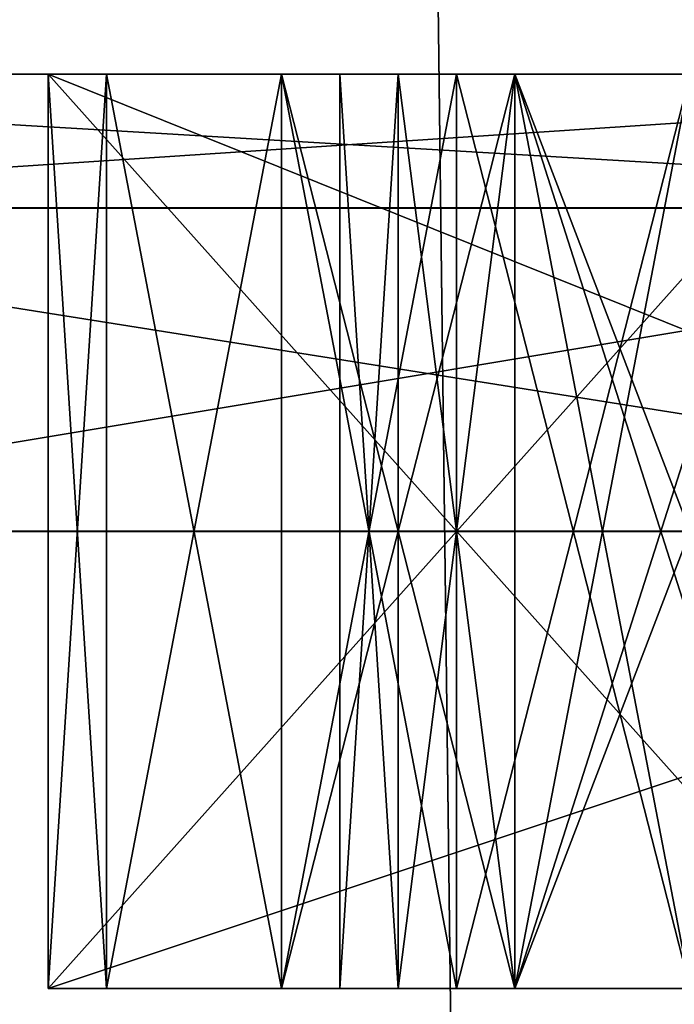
# Model space of a CAD drawing. Header units: millimetres. Extents: x -52 to 107, y -6 to 112.
# Tile 329 of 354: x 75.469 to 76.185, y 58.734 to 59.811. Entities that reach past the tile are written whole.
import ezdxf

# ---------------------------------------------------------------- set-up
doc = ezdxf.new("R2010")
doc.units = ezdxf.units.MM
doc.header["$LTSCALE"] = 65.185185
for name, color, linetype in [('1000', 7, 'CONTINUOUS'), ('1001', 7, 'CONTINUOUS'), ('1002', 7, 'CONTINUOUS'), ('1003', 7, 'CONTINUOUS'), ('1004', 7, 'CONTINUOUS'), ('1007', 7, 'CONTINUOUS'), ('1012', 7, 'CONTINUOUS'), ('1013', 7, 'CONTINUOUS'), ('1043', 7, 'CONTINUOUS'), ('1044', 7, 'CONTINUOUS'), ('1045', 7, 'CONTINUOUS'), ('1046', 7, 'CONTINUOUS'), ('1047', 7, 'CONTINUOUS'), ('1048', 7, 'CONTINUOUS'), ('1049', 7, 'CONTINUOUS'), ('1050', 7, 'CONTINUOUS'), ('1051', 7, 'CONTINUOUS'), ('1057', 7, 'CONTINUOUS'), ('1058', 7, 'CONTINUOUS'), ('1059', 7, 'CONTINUOUS'), ('1060', 7, 'CONTINUOUS'), ('1061', 7, 'CONTINUOUS'), ('1062', 7, 'CONTINUOUS'), ('1063', 7, 'CONTINUOUS'), ('1084', 7, 'CONTINUOUS'), ('1087', 7, 'CONTINUOUS'), ('1440', 7, 'CONTINUOUS'), ('1458', 7, 'CONTINUOUS'), ('1506', 7, 'CONTINUOUS'), ('1513', 7, 'CONTINUOUS'), ('3231', 7, 'CONTINUOUS'), ('3232', 7, 'CONTINUOUS'), ('3233', 7, 'CONTINUOUS'), ('3260', 7, 'CONTINUOUS'), ('3263', 7, 'CONTINUOUS'), ('3264', 7, 'CONTINUOUS'), ('448', 7, 'CONTINUOUS'), ('948', 7, 'CONTINUOUS'), ('952', 7, 'CONTINUOUS'), ('953', 7, 'CONTINUOUS'), ('954', 7, 'CONTINUOUS'), ('966', 7, 'CONTINUOUS'), ('967', 7, 'CONTINUOUS'), ('968', 7, 'CONTINUOUS'), ('969', 7, 'CONTINUOUS'), ('970', 7, 'CONTINUOUS'), ('971', 7, 'CONTINUOUS'), ('972', 7, 'CONTINUOUS'), ('973', 7, 'CONTINUOUS'), ('999', 7, 'CONTINUOUS')]:
    doc.layers.add(name, color=color, linetype=linetype)

msp = doc.modelspace()

# ---------------------------------------------------------------- linework, layer by layer
at = {"layer": '1000', "color": 7, "linetype": 'CONTINUOUS', "true_color": 0x141a1c}
for points in [[(76.0105, 58.7512, 0.0001), (76.0105, 59.7512, 0.0001), (75.8829, 58.7512, 0.1876), (76.0105, 58.7512, 0.0001)], [(75.8829, 58.7512, 0.1876), (76.0105, 59.7512, 0.0001), (75.8829, 59.7512, 0.1876), (75.8829, 58.7512, 0.1876)]]:
    msp.add_3dface(points, dxfattribs=at)
at = {"layer": '1001', "color": 7, "linetype": 'CONTINUOUS', "true_color": 0x141a1c}
for points in [[(75.8829, 58.7512, 0.1876), (75.8829, 59.7512, 0.1876), (75.819, 58.7512, 0.5001), (75.8829, 58.7512, 0.1876)], [(75.819, 58.7512, 0.5001), (75.8829, 59.7512, 0.1876), (75.819, 59.7512, 0.5001), (75.819, 58.7512, 0.5001)]]:
    msp.add_3dface(points, dxfattribs=at)
at = {"layer": '1002', "color": 7, "linetype": 'CONTINUOUS', "true_color": 0x141a1c}
for points in [[(75.819, 58.7512, 0.5001), (75.819, 59.7512, 0.5001), (75.8829, 58.7512, 0.8126), (75.819, 58.7512, 0.5001)], [(75.8829, 58.7512, 0.8126), (75.819, 59.7512, 0.5001), (75.8829, 59.7512, 0.8126), (75.8829, 58.7512, 0.8126)]]:
    msp.add_3dface(points, dxfattribs=at)
at = {"layer": '1003', "color": 7, "linetype": 'CONTINUOUS', "true_color": 0x141a1c}
for points in [[(75.8829, 58.7512, 0.8126), (75.8829, 59.7512, 0.8126), (76.0105, 58.7512, 1.0001), (75.8829, 58.7512, 0.8126)], [(76.0105, 58.7512, 1.0001), (75.8829, 59.7512, 0.8126), (76.0105, 59.7512, 1.0001), (76.0105, 58.7512, 1.0001)]]:
    msp.add_3dface(points, dxfattribs=at)
at = {"layer": '1004', "color": 7, "linetype": 'CONTINUOUS', "true_color": 0x141a1c}
for points in [[(76.0105, 58.7512, 1.0001), (76.0105, 59.7512, 1.0001), (76.3935, 58.7512, 1.2501), (76.0105, 58.7512, 1.0001)], [(76.3935, 58.7512, 1.2501), (76.0105, 59.7512, 1.0001), (76.3935, 59.7512, 1.2501), (76.3935, 58.7512, 1.2501)]]:
    msp.add_3dface(points, dxfattribs=at)
at = {"layer": '1007', "color": 7, "linetype": 'CONTINUOUS', "true_color": 0x141a1c}
for points in [[(75.4999, 58.7512, -1.8749), (75.4999, 59.7512, -1.8749), (78.4999, 59.7512, -1.8749), (75.4999, 58.7512, -1.8749)], [(78.4999, 58.7512, -1.8749), (75.4999, 58.7512, -1.8749), (78.4999, 59.7512, -1.8749), (78.4999, 58.7512, -1.8749)]]:
    msp.add_3dface(points, dxfattribs=at)
at = {"layer": '1012', "color": 7, "linetype": 'CONTINUOUS', "true_color": 0x141a1c}
for points in [[(77.9892, 58.7512, -1.4999), (77.9892, 59.7512, -1.4999), (75.4999, 59.7512, -1.4999), (77.9892, 58.7512, -1.4999)], [(75.4999, 58.7512, -1.4999), (77.9892, 58.7512, -1.4999), (75.4999, 59.7512, -1.4999), (75.4999, 58.7512, -1.4999)]]:
    msp.add_3dface(points, dxfattribs=at)
at = {"layer": '1013', "color": 7, "linetype": 'CONTINUOUS', "true_color": 0x141a1c}
for points in [[(75.4999, 59.7512, -1.8749), (75.4999, 58.7512, -1.8749), (75.4999, 59.7512, -1.4999), (75.4999, 59.7512, -1.8749)], [(75.4999, 58.7512, -1.8749), (75.4999, 58.7512, -1.4999), (75.4999, 59.7512, -1.4999), (75.4999, 58.7512, -1.8749)]]:
    msp.add_3dface(points, dxfattribs=at)
at = {"layer": '1043', "color": 7, "linetype": 'CONTINUOUS', "true_color": 0x141a1c}
for points in [[(76.3297, 58.7512, -2.4374), (76.3297, 59.7512, -2.4374), (76.0105, 58.7512, -2.5624), (76.3297, 58.7512, -2.4374)], [(76.0105, 58.7512, -2.5624), (76.3297, 59.7512, -2.4374), (76.0105, 59.7512, -2.5624), (76.0105, 58.7512, -2.5624)]]:
    msp.add_3dface(points, dxfattribs=at)
at = {"layer": '1044', "color": 7, "linetype": 'CONTINUOUS', "true_color": 0x141a1c}
for points in [[(76.0105, 58.7512, -2.5624), (76.0105, 59.7512, -2.5624), (75.7552, 58.7512, -2.7499), (76.0105, 58.7512, -2.5624)], [(75.7552, 58.7512, -2.7499), (76.0105, 59.7512, -2.5624), (75.7552, 59.7512, -2.7499), (75.7552, 58.7512, -2.7499)]]:
    msp.add_3dface(points, dxfattribs=at)
at = {"layer": '1045', "color": 7, "linetype": 'CONTINUOUS', "true_color": 0x141a1c}
for points in [[(75.7552, 58.7512, -2.7499), (75.7552, 59.7512, -2.7499), (75.5637, 58.7512, -3.0624), (75.7552, 58.7512, -2.7499)], [(75.5637, 58.7512, -3.0624), (75.7552, 59.7512, -2.7499), (75.5637, 59.7512, -3.0624), (75.5637, 58.7512, -3.0624)]]:
    msp.add_3dface(points, dxfattribs=at)
at = {"layer": '1046', "color": 7, "linetype": 'CONTINUOUS', "true_color": 0x141a1c}
for points in [[(75.5637, 58.7512, -3.0624), (75.5637, 59.7512, -3.0624), (75.4999, 58.7512, -3.3749), (75.5637, 58.7512, -3.0624)], [(75.4999, 58.7512, -3.3749), (75.5637, 59.7512, -3.0624), (75.4999, 59.7512, -3.3749), (75.4999, 58.7512, -3.3749)]]:
    msp.add_3dface(points, dxfattribs=at)
at = {"layer": '1047', "color": 7, "linetype": 'CONTINUOUS', "true_color": 0x141a1c}
for points in [[(75.4999, 58.7512, -3.3749), (75.4999, 59.7512, -3.3749), (75.4999, 58.7512, -3.6874), (75.4999, 58.7512, -3.3749)], [(75.4999, 58.7512, -3.6874), (75.4999, 59.7512, -3.3749), (75.4999, 59.7512, -3.6874), (75.4999, 58.7512, -3.6874)]]:
    msp.add_3dface(points, dxfattribs=at)
at = {"layer": '1048', "color": 7, "linetype": 'CONTINUOUS', "true_color": 0x141a1c}
for points in [[(75.4999, 58.7512, -3.6874), (75.4999, 59.7512, -3.6874), (75.5637, 58.7512, -3.9999), (75.4999, 58.7512, -3.6874)], [(75.5637, 58.7512, -3.9999), (75.4999, 59.7512, -3.6874), (75.5637, 59.7512, -3.9999), (75.5637, 58.7512, -3.9999)]]:
    msp.add_3dface(points, dxfattribs=at)
at = {"layer": '1049', "color": 7, "linetype": 'CONTINUOUS', "true_color": 0x141a1c}
for points in [[(75.5637, 58.7512, -3.9999), (75.5637, 59.7512, -3.9999), (75.7552, 58.7512, -4.3124), (75.5637, 58.7512, -3.9999)], [(75.7552, 58.7512, -4.3124), (75.5637, 59.7512, -3.9999), (75.7552, 59.7512, -4.3124), (75.7552, 58.7512, -4.3124)]]:
    msp.add_3dface(points, dxfattribs=at)
at = {"layer": '1050', "color": 7, "linetype": 'CONTINUOUS', "true_color": 0x141a1c}
for points in [[(75.7552, 58.7512, -4.3124), (75.7552, 59.7512, -4.3124), (76.0105, 58.7512, -4.4999), (75.7552, 58.7512, -4.3124)], [(76.0105, 58.7512, -4.4999), (75.7552, 59.7512, -4.3124), (76.0105, 59.7512, -4.4999), (76.0105, 58.7512, -4.4999)]]:
    msp.add_3dface(points, dxfattribs=at)
at = {"layer": '1051', "color": 7, "linetype": 'CONTINUOUS', "true_color": 0x141a1c}
for points in [[(76.0105, 58.7512, -4.4999), (76.0105, 59.7512, -4.4999), (76.3297, 58.7512, -4.6249), (76.0105, 58.7512, -4.4999)], [(76.3297, 58.7512, -4.6249), (76.0105, 59.7512, -4.4999), (76.3297, 59.7512, -4.6249), (76.3297, 58.7512, -4.6249)]]:
    msp.add_3dface(points, dxfattribs=at)
at = {"layer": '1057', "color": 7, "linetype": 'CONTINUOUS', "true_color": 0x141a1c}
for points in [[(76.202, 58.7512, -4.2499), (76.202, 59.7512, -4.2499), (76.0105, 58.7512, -4.1249), (76.202, 58.7512, -4.2499)], [(76.0105, 58.7512, -4.1249), (76.202, 59.7512, -4.2499), (76.0105, 59.7512, -4.1249), (76.0105, 58.7512, -4.1249)]]:
    msp.add_3dface(points, dxfattribs=at)
at = {"layer": '1058', "color": 7, "linetype": 'CONTINUOUS', "true_color": 0x141a1c}
for points in [[(76.0105, 58.7512, -4.1249), (76.0105, 59.7512, -4.1249), (75.8829, 58.7512, -3.9374), (76.0105, 58.7512, -4.1249)], [(75.8829, 58.7512, -3.9374), (76.0105, 59.7512, -4.1249), (75.8829, 59.7512, -3.9374), (75.8829, 58.7512, -3.9374)]]:
    msp.add_3dface(points, dxfattribs=at)
at = {"layer": '1059', "color": 7, "linetype": 'CONTINUOUS', "true_color": 0x141a1c}
for points in [[(75.8829, 58.7512, -3.9374), (75.8829, 59.7512, -3.9374), (75.819, 58.7512, -3.7499), (75.8829, 58.7512, -3.9374)], [(75.819, 58.7512, -3.7499), (75.8829, 59.7512, -3.9374), (75.819, 59.7512, -3.7499), (75.819, 58.7512, -3.7499)]]:
    msp.add_3dface(points, dxfattribs=at)
at = {"layer": '1060', "color": 7, "linetype": 'CONTINUOUS', "true_color": 0x141a1c}
for points in [[(75.819, 58.7512, -3.7499), (75.819, 59.7512, -3.7499), (75.819, 58.7512, -3.3124), (75.819, 58.7512, -3.7499)], [(75.819, 58.7512, -3.3124), (75.819, 59.7512, -3.7499), (75.819, 59.7512, -3.3124), (75.819, 58.7512, -3.3124)]]:
    msp.add_3dface(points, dxfattribs=at)
at = {"layer": '1061', "color": 7, "linetype": 'CONTINUOUS', "true_color": 0x141a1c}
for points in [[(75.819, 58.7512, -3.3124), (75.819, 59.7512, -3.3124), (75.8829, 58.7512, -3.1249), (75.819, 58.7512, -3.3124)], [(75.8829, 58.7512, -3.1249), (75.819, 59.7512, -3.3124), (75.8829, 59.7512, -3.1249), (75.8829, 58.7512, -3.1249)]]:
    msp.add_3dface(points, dxfattribs=at)
at = {"layer": '1062', "color": 7, "linetype": 'CONTINUOUS', "true_color": 0x141a1c}
for points in [[(75.8829, 58.7512, -3.1249), (75.8829, 59.7512, -3.1249), (76.0105, 58.7512, -2.9374), (75.8829, 58.7512, -3.1249)], [(76.0105, 58.7512, -2.9374), (75.8829, 59.7512, -3.1249), (76.0105, 59.7512, -2.9374), (76.0105, 58.7512, -2.9374)]]:
    msp.add_3dface(points, dxfattribs=at)
at = {"layer": '1063', "color": 7, "linetype": 'CONTINUOUS', "true_color": 0x141a1c}
for points in [[(76.0105, 58.7512, -2.9374), (76.0105, 59.7512, -2.9374), (76.202, 58.7512, -2.8124), (76.0105, 58.7512, -2.9374)], [(76.202, 58.7512, -2.8124), (76.0105, 59.7512, -2.9374), (76.202, 59.7512, -2.8124), (76.202, 58.7512, -2.8124)]]:
    msp.add_3dface(points, dxfattribs=at)
at = {"layer": '1084', "color": 7, "linetype": 'CONTINUOUS', "true_color": 0xe0f2ff}
for points in [[(76.9999, 59.2512, 39.0001), (74.8787, 21.7511, 39.8787), (74.8786, 59.2511, 39.8788), (76.9999, 59.2512, 39.0001)], [(77, 21.7512, 39), (74.8787, 21.7511, 39.8787), (76.9999, 59.2512, 39.0001), (77, 21.7512, 39)]]:
    msp.add_3dface(points, dxfattribs=at)
at = {"layer": '1087', "color": 7, "linetype": 'CONTINUOUS', "true_color": 0xe0f2ff}
for points in [[(77, 21.7513, -39), (76.9999, 59.2513, -38.9999), (74.8786, 59.2513, -39.8786), (77, 21.7513, -39)], [(74.8787, 21.7513, -39.8787), (77, 21.7513, -39), (74.8786, 59.2513, -39.8786), (74.8787, 21.7513, -39.8787)]]:
    msp.add_3dface(points, dxfattribs=at)
at = {"layer": '1440', "color": 7, "linetype": 'CONTINUOUS', "true_color": 0xe0f2ff}
for points in [[(74.293, 56.7513, -58.9999), (74.1711, 63.7339, -58.9999), (75.8783, 63.7339, -63.1215), (74.293, 56.7513, -58.9999)], [(75.9643, 56.7514, -63.0351), (74.293, 56.7513, -58.9999), (75.8783, 63.7339, -63.1215), (75.9643, 56.7514, -63.0351)], [(79.9999, 63.7339, -64.8287), (75.9643, 56.7514, -63.0351), (75.8783, 63.7339, -63.1215), (79.9999, 63.7339, -64.8287)], [(79.9999, 56.7514, -64.7068), (75.9643, 56.7514, -63.0351), (79.9999, 63.7339, -64.8287), (79.9999, 56.7514, -64.7068)]]:
    msp.add_3dface(points, dxfattribs=at)
at = {"layer": '1458', "color": 7, "linetype": 'CONTINUOUS', "true_color": 0xe0f2ff}
for points in [[(74.293, 56.7511, 59.0001), (75.9643, 56.7511, 63.0353), (74.1711, 63.7337, 59.0001), (74.293, 56.7511, 59.0001)], [(74.1711, 63.7337, 59.0001), (75.9643, 56.7511, 63.0353), (75.8783, 63.7336, 63.1217), (74.1711, 63.7337, 59.0001)], [(75.8783, 63.7336, 63.1217), (79.9999, 56.7511, 64.707), (79.9999, 63.7337, 64.8289), (75.8783, 63.7336, 63.1217)], [(75.9643, 56.7511, 63.0353), (79.9999, 56.7511, 64.707), (75.8783, 63.7336, 63.1217), (75.9643, 56.7511, 63.0353)]]:
    msp.add_3dface(points, dxfattribs=at)
at = {"layer": '1506', "color": 7, "linetype": 'CONTINUOUS', "true_color": 0xe0f2ff}
for points in [[(76.9999, 59.6049, -38.8535), (76.9999, 59.7513, -38.4999), (74.525, 59.7513, -39.525), (76.9999, 59.6049, -38.8535)], [(74.775, 59.6049, -39.775), (76.9999, 59.6049, -38.8535), (74.525, 59.7513, -39.525), (74.775, 59.6049, -39.775)], [(74.8786, 59.2513, -39.8786), (76.9999, 59.2513, -38.9999), (74.775, 59.6049, -39.775), (74.8786, 59.2513, -39.8786)], [(76.9999, 59.2513, -38.9999), (76.9999, 59.6049, -38.8535), (74.775, 59.6049, -39.775), (76.9999, 59.2513, -38.9999)]]:
    msp.add_3dface(points, dxfattribs=at)
at = {"layer": '1513', "color": 7, "linetype": 'CONTINUOUS', "true_color": 0xe0f2ff}
for points in [[(76.9999, 59.7512, 38.5001), (74.775, 59.6047, 39.7752), (74.525, 59.7511, 39.5252), (76.9999, 59.7512, 38.5001)], [(76.9999, 59.6047, 38.8536), (74.775, 59.6047, 39.7752), (76.9999, 59.7512, 38.5001), (76.9999, 59.6047, 38.8536)], [(74.8786, 59.2511, 39.8788), (74.775, 59.6047, 39.7752), (76.9999, 59.6047, 38.8536), (74.8786, 59.2511, 39.8788)], [(76.9999, 59.2512, 39.0001), (74.8786, 59.2511, 39.8788), (76.9999, 59.6047, 38.8536), (76.9999, 59.2512, 39.0001)]]:
    msp.add_3dface(points, dxfattribs=at)
at = {"layer": '3231', "color": 7, "linetype": 'CONTINUOUS', "true_color": 0xe0f2ff}
for points in [[(75.5637, 58.7512, 0.8751), (75.4999, 58.7512, 0.5001), (75.5637, 58.7512, 0.1251), (75.5637, 58.7512, 0.8751)], [(75.7552, 58.7512, 1.1876), (75.5637, 58.7512, 0.8751), (75.7552, 58.7512, -0.1874), (75.7552, 58.7512, 1.1876)], [(75.5637, 58.7512, 0.8751), (75.5637, 58.7512, 0.1251), (75.7552, 58.7512, -0.1874), (75.5637, 58.7512, 0.8751)], [(75.9467, 58.7512, 1.3751), (75.7552, 58.7512, 1.1876), (75.8829, 58.7512, 0.8126), (75.9467, 58.7512, 1.3751)], [(75.7552, 58.7512, 1.1876), (75.7552, 58.7512, -0.1874), (75.819, 58.7512, 0.5001), (75.7552, 58.7512, 1.1876)], [(75.7552, 58.7512, 1.1876), (75.819, 58.7512, 0.5001), (75.8829, 58.7512, 0.8126), (75.7552, 58.7512, 1.1876)], [(75.7552, 58.7512, -0.1874), (75.9467, 58.7512, -0.3749), (75.819, 58.7512, 0.5001), (75.7552, 58.7512, -0.1874)], [(75.9467, 58.7512, -0.3749), (75.8829, 58.7512, 0.1876), (75.819, 58.7512, 0.5001), (75.9467, 58.7512, -0.3749)], [(75.9467, 58.7512, 1.3751), (75.8829, 58.7512, 0.8126), (76.0105, 58.7512, 1.0001), (75.9467, 58.7512, 1.3751)], [(75.9467, 58.7512, -0.3749), (76.0105, 58.7512, 0.0001), (75.8829, 58.7512, 0.1876), (75.9467, 58.7512, -0.3749)], [(76.202, 58.7512, 1.5001), (75.9467, 58.7512, 1.3751), (76.0105, 58.7512, 1.0001), (76.202, 58.7512, 1.5001)], [(75.9467, 58.7512, -0.3749), (76.202, 58.7512, -0.4999), (76.0105, 58.7512, 0.0001), (75.9467, 58.7512, -0.3749)], [(76.202, 58.7512, 1.5001), (76.0105, 58.7512, 1.0001), (76.3935, 58.7512, 1.2501), (76.202, 58.7512, 1.5001)], [(76.202, 58.7512, -0.4999), (76.3935, 58.7512, -0.5624), (76.0105, 58.7512, 0.0001), (76.202, 58.7512, -0.4999)], [(76.3935, 58.7512, -0.5624), (76.3935, 58.7512, -0.2499), (76.0105, 58.7512, 0.0001), (76.3935, 58.7512, -0.5624)]]:
    msp.add_3dface(points, dxfattribs=at)
at = {"layer": '3232', "color": 7, "linetype": 'CONTINUOUS', "true_color": 0xe0f2ff}
for points in [[(75.4999, 58.7512, -1.8749), (78.4999, 58.7512, -1.8749), (75.4999, 58.7512, -1.4999), (75.4999, 58.7512, -1.8749)], [(78.4999, 58.7512, -1.8749), (77.9892, 58.7512, -1.4999), (75.4999, 58.7512, -1.4999), (78.4999, 58.7512, -1.8749)]]:
    msp.add_3dface(points, dxfattribs=at)
at = {"layer": '3233', "color": 7, "linetype": 'CONTINUOUS', "true_color": 0xe0f2ff}
for points in [[(75.5637, 58.7512, -3.0624), (75.4999, 58.7512, -3.3749), (75.5637, 58.7512, -3.9999), (75.5637, 58.7512, -3.0624)], [(75.4999, 58.7512, -3.3749), (75.4999, 58.7512, -3.6874), (75.5637, 58.7512, -3.9999), (75.4999, 58.7512, -3.3749)], [(75.7552, 58.7512, -2.7499), (75.5637, 58.7512, -3.0624), (75.7552, 58.7512, -4.3124), (75.7552, 58.7512, -2.7499)], [(75.5637, 58.7512, -3.0624), (75.5637, 58.7512, -3.9999), (75.7552, 58.7512, -4.3124), (75.5637, 58.7512, -3.0624)], [(76.0105, 58.7512, -2.5624), (75.7552, 58.7512, -2.7499), (76.0105, 58.7512, -2.9374), (76.0105, 58.7512, -2.5624)], [(75.7552, 58.7512, -2.7499), (75.7552, 58.7512, -4.3124), (75.819, 58.7512, -3.7499), (75.7552, 58.7512, -2.7499)], [(75.7552, 58.7512, -2.7499), (75.819, 58.7512, -3.7499), (75.819, 58.7512, -3.3124), (75.7552, 58.7512, -2.7499)], [(75.7552, 58.7512, -2.7499), (75.819, 58.7512, -3.3124), (75.8829, 58.7512, -3.1249), (75.7552, 58.7512, -2.7499)], [(75.7552, 58.7512, -2.7499), (75.8829, 58.7512, -3.1249), (76.0105, 58.7512, -2.9374), (75.7552, 58.7512, -2.7499)], [(75.7552, 58.7512, -4.3124), (76.0105, 58.7512, -4.4999), (75.819, 58.7512, -3.7499), (75.7552, 58.7512, -4.3124)], [(76.0105, 58.7512, -4.4999), (75.8829, 58.7512, -3.9374), (75.819, 58.7512, -3.7499), (76.0105, 58.7512, -4.4999)], [(76.0105, 58.7512, -4.4999), (76.0105, 58.7512, -4.1249), (75.8829, 58.7512, -3.9374), (76.0105, 58.7512, -4.4999)], [(76.3297, 58.7512, -2.4374), (76.0105, 58.7512, -2.5624), (76.202, 58.7512, -2.8124), (76.3297, 58.7512, -2.4374)], [(76.0105, 58.7512, -2.5624), (76.0105, 58.7512, -2.9374), (76.202, 58.7512, -2.8124), (76.0105, 58.7512, -2.5624)], [(76.0105, 58.7512, -4.4999), (76.3297, 58.7512, -4.6249), (76.0105, 58.7512, -4.1249), (76.0105, 58.7512, -4.4999)], [(76.3297, 58.7512, -4.6249), (76.202, 58.7512, -4.2499), (76.0105, 58.7512, -4.1249), (76.3297, 58.7512, -4.6249)]]:
    msp.add_3dface(points, dxfattribs=at)
at = {"layer": '3260', "color": 7, "linetype": 'CONTINUOUS', "true_color": 0xe0f2ff}
for points in [[(72.2264, 59.7513, -34.9492), (64.5748, 59.7513, -43.2579), (76.9999, 59.7513, -38.4999), (72.2264, 59.7513, -34.9492)], [(76.9999, 59.7513, -38.4999), (64.5748, 59.7513, -43.2579), (74.525, 59.7513, -39.525), (76.9999, 59.7513, -38.4999)], [(74.9999, 59.7513, -23.9999), (72.2264, 59.7513, -34.9492), (76.9999, 59.7513, -38.4999), (74.9999, 59.7513, -23.9999)], [(72.2264, 59.7512, 34.9494), (74.9999, 59.7512, 24.0001), (78.2579, 59.7512, 38.5001), (72.2264, 59.7512, 34.9494)], [(72.2264, 59.7512, 34.9494), (76.9999, 59.7512, 38.5001), (74.525, 59.7511, 39.5252), (72.2264, 59.7512, 34.9494)], [(76.9999, 59.7512, 38.5001), (72.2264, 59.7512, 34.9494), (78.2579, 59.7512, 38.5001), (76.9999, 59.7512, 38.5001)], [(75.4999, 59.7512, 2.7501), (75.4999, 59.7512, 3.1251), (74.9999, 59.7513, -23.9999), (75.4999, 59.7512, 2.7501)], [(75.4999, 59.7512, 3.1251), (74.9999, 59.7512, 24.0001), (74.9999, 59.7513, -23.9999), (75.4999, 59.7512, 3.1251)], [(75.4999, 59.7512, 0.5001), (75.4999, 59.7512, 2.7501), (74.9999, 59.7513, -23.9999), (75.4999, 59.7512, 0.5001)], [(75.4999, 59.7512, -1.4999), (75.4999, 59.7512, 0.5001), (74.9999, 59.7513, -23.9999), (75.4999, 59.7512, -1.4999)], [(75.4999, 59.7512, -1.8749), (75.4999, 59.7512, -1.4999), (74.9999, 59.7513, -23.9999), (75.4999, 59.7512, -1.8749)], [(75.4999, 59.7512, -3.3749), (75.4999, 59.7512, -1.8749), (74.9999, 59.7513, -23.9999), (75.4999, 59.7512, -3.3749)], [(75.4999, 59.7512, -3.6874), (75.4999, 59.7512, -3.3749), (74.9999, 59.7513, -23.9999), (75.4999, 59.7512, -3.6874)], [(75.5637, 59.7512, -3.9999), (75.4999, 59.7512, -3.6874), (74.9999, 59.7513, -23.9999), (75.5637, 59.7512, -3.9999)], [(75.7552, 59.7512, -4.3124), (75.5637, 59.7512, -3.9999), (74.9999, 59.7513, -23.9999), (75.7552, 59.7512, -4.3124)], [(76.0105, 59.7512, -4.4999), (75.7552, 59.7512, -4.3124), (74.9999, 59.7513, -23.9999), (76.0105, 59.7512, -4.4999)], [(76.3297, 59.7512, -4.6249), (76.0105, 59.7512, -4.4999), (74.9999, 59.7513, -23.9999), (76.3297, 59.7512, -4.6249)], [(76.6488, 59.7512, -4.6249), (76.3297, 59.7512, -4.6249), (74.9999, 59.7513, -23.9999), (76.6488, 59.7512, -4.6249)], [(78.2579, 59.7513, -6.4147), (76.6488, 59.7512, -4.6249), (74.9999, 59.7513, -23.9999), (78.2579, 59.7513, -6.4147)], [(78.2579, 59.7513, -6.4147), (74.9999, 59.7513, -23.9999), (76.9999, 59.7513, -38.4999), (78.2579, 59.7513, -6.4147)], [(75.4999, 59.7512, 3.1251), (76.3935, 59.7512, 4.6251), (74.9999, 59.7512, 24.0001), (75.4999, 59.7512, 3.1251)], [(74.9999, 59.7512, 24.0001), (76.3935, 59.7512, 4.6251), (78.2579, 59.7512, 6.4149), (74.9999, 59.7512, 24.0001)], [(78.2579, 59.7512, 38.5001), (74.9999, 59.7512, 24.0001), (78.2579, 59.7512, 6.4149), (78.2579, 59.7512, 38.5001)], [(76.3935, 59.7512, 3.1251), (76.3935, 59.7512, 4.6251), (75.4999, 59.7512, 3.1251), (76.3935, 59.7512, 3.1251)], [(76.3935, 59.7512, 2.7501), (75.4999, 59.7512, 2.7501), (75.5637, 59.7512, 0.8751), (76.3935, 59.7512, 2.7501)], [(75.5637, 59.7512, 0.8751), (75.4999, 59.7512, 2.7501), (75.4999, 59.7512, 0.5001), (75.5637, 59.7512, 0.8751)], [(75.5637, 59.7512, 0.1251), (75.4999, 59.7512, 0.5001), (75.4999, 59.7512, -1.4999), (75.5637, 59.7512, 0.1251)], [(75.7552, 59.7512, -0.1874), (75.5637, 59.7512, 0.1251), (75.4999, 59.7512, -1.4999), (75.7552, 59.7512, -0.1874)], [(75.9467, 59.7512, -0.3749), (75.7552, 59.7512, -0.1874), (75.4999, 59.7512, -1.4999), (75.9467, 59.7512, -0.3749)], [(76.202, 59.7512, -0.4999), (75.9467, 59.7512, -0.3749), (75.4999, 59.7512, -1.4999), (76.202, 59.7512, -0.4999)], [(76.3935, 59.7512, -0.5624), (76.202, 59.7512, -0.4999), (75.4999, 59.7512, -1.4999), (76.3935, 59.7512, -0.5624)], [(76.7126, 59.7512, -0.6249), (76.3935, 59.7512, -0.5624), (75.4999, 59.7512, -1.4999), (76.7126, 59.7512, -0.6249)], [(77.2871, 59.7512, -0.6249), (76.7126, 59.7512, -0.6249), (75.4999, 59.7512, -1.4999), (77.2871, 59.7512, -0.6249)], [(77.5424, 59.7512, -1.1249), (77.2871, 59.7512, -0.6249), (75.4999, 59.7512, -1.4999), (77.5424, 59.7512, -1.1249)], [(78.4999, 59.7512, -1.8749), (75.4999, 59.7512, -1.8749), (76.3297, 59.7512, -2.4374), (78.4999, 59.7512, -1.8749)], [(76.3297, 59.7512, -2.4374), (75.4999, 59.7512, -1.8749), (76.0105, 59.7512, -2.5624), (76.3297, 59.7512, -2.4374)], [(76.0105, 59.7512, -2.5624), (75.4999, 59.7512, -1.8749), (75.7552, 59.7512, -2.7499), (76.0105, 59.7512, -2.5624)], [(75.7552, 59.7512, -2.7499), (75.4999, 59.7512, -1.8749), (75.5637, 59.7512, -3.0624), (75.7552, 59.7512, -2.7499)], [(75.5637, 59.7512, -3.0624), (75.4999, 59.7512, -1.8749), (75.4999, 59.7512, -3.3749), (75.5637, 59.7512, -3.0624)], [(77.9892, 59.7512, -1.4999), (77.5424, 59.7512, -1.1249), (75.4999, 59.7512, -1.4999), (77.9892, 59.7512, -1.4999)], [(75.7552, 59.7512, 1.1876), (76.3935, 59.7512, 2.7501), (75.5637, 59.7512, 0.8751), (75.7552, 59.7512, 1.1876)], [(76.3935, 59.7512, 2.1251), (76.3935, 59.7512, 2.7501), (75.7552, 59.7512, 1.1876), (76.3935, 59.7512, 2.1251)], [(75.9467, 59.7512, 1.3751), (76.3935, 59.7512, 2.1251), (75.7552, 59.7512, 1.1876), (75.9467, 59.7512, 1.3751)], [(76.7765, 59.7512, 2.1251), (76.3935, 59.7512, 2.1251), (75.9467, 59.7512, 1.3751), (76.7765, 59.7512, 2.1251)], [(76.202, 59.7512, 1.5001), (76.7765, 59.7512, 2.1251), (75.9467, 59.7512, 1.3751), (76.202, 59.7512, 1.5001)]]:
    msp.add_3dface(points, dxfattribs=at)
at = {"layer": '3263', "color": 7, "linetype": 'CONTINUOUS', "true_color": 0xe0f2ff}
for points in [[(75.819, 59.7512, -3.7499), (75.8829, 59.7512, -3.9374), (77.0956, 59.7512, -3.7499), (75.819, 59.7512, -3.7499)], [(75.819, 59.7512, -3.3124), (75.819, 59.7512, -3.7499), (77.0956, 59.7512, -3.3124), (75.819, 59.7512, -3.3124)], [(77.0956, 59.7512, -3.3124), (75.819, 59.7512, -3.7499), (77.0956, 59.7512, -3.7499), (77.0956, 59.7512, -3.3124)], [(75.8829, 59.7512, -3.1249), (75.819, 59.7512, -3.3124), (77.0318, 59.7512, -3.1249), (75.8829, 59.7512, -3.1249)], [(77.0318, 59.7512, -3.1249), (75.819, 59.7512, -3.3124), (77.0956, 59.7512, -3.3124), (77.0318, 59.7512, -3.1249)], [(75.8829, 59.7512, -3.9374), (76.0105, 59.7512, -4.1249), (77.0318, 59.7512, -3.9374), (75.8829, 59.7512, -3.9374)], [(77.0956, 59.7512, -3.7499), (75.8829, 59.7512, -3.9374), (77.0318, 59.7512, -3.9374), (77.0956, 59.7512, -3.7499)], [(76.0105, 59.7512, -2.9374), (75.8829, 59.7512, -3.1249), (76.9041, 59.7512, -2.9374), (76.0105, 59.7512, -2.9374)], [(76.9041, 59.7512, -2.9374), (75.8829, 59.7512, -3.1249), (77.0318, 59.7512, -3.1249), (76.9041, 59.7512, -2.9374)], [(76.0105, 59.7512, -4.1249), (76.202, 59.7512, -4.2499), (76.9041, 59.7512, -4.1249), (76.0105, 59.7512, -4.1249)], [(77.0318, 59.7512, -3.9374), (76.0105, 59.7512, -4.1249), (76.9041, 59.7512, -4.1249), (77.0318, 59.7512, -3.9374)], [(76.202, 59.7512, -2.8124), (76.0105, 59.7512, -2.9374), (76.7765, 59.7512, -2.8124), (76.202, 59.7512, -2.8124)], [(76.7765, 59.7512, -2.8124), (76.0105, 59.7512, -2.9374), (76.9041, 59.7512, -2.9374), (76.7765, 59.7512, -2.8124)]]:
    msp.add_3dface(points, dxfattribs=at)
at = {"layer": '3264', "color": 7, "linetype": 'CONTINUOUS', "true_color": 0xe0f2ff}
for points in [[(75.819, 59.7512, 0.5001), (75.8829, 59.7512, 0.1876), (75.8829, 59.7512, 0.8126), (75.819, 59.7512, 0.5001)], [(75.8829, 59.7512, 0.1876), (76.0105, 59.7512, 0.0001), (75.8829, 59.7512, 0.8126), (75.8829, 59.7512, 0.1876)], [(75.8829, 59.7512, 0.8126), (76.0105, 59.7512, 0.0001), (76.0105, 59.7512, 1.0001), (75.8829, 59.7512, 0.8126)], [(76.0105, 59.7512, 0.0001), (76.3935, 59.7512, -0.2499), (76.0105, 59.7512, 1.0001), (76.0105, 59.7512, 0.0001)], [(76.0105, 59.7512, 1.0001), (76.3935, 59.7512, -0.2499), (76.3935, 59.7512, 1.2501), (76.0105, 59.7512, 1.0001)]]:
    msp.add_3dface(points, dxfattribs=at)
at = {"layer": '448', "color": 7, "linetype": 'CONTINUOUS', "true_color": 0xe0f2ff}
for points in [[(47.4999, 53.5685, 50.6515), (79, 16.2509, 50), (47.4999, 63.7336, 50.8289), (47.4999, 53.5685, 50.6515)], [(47.4999, 63.7336, 50.8289), (79, 16.2509, 50), (72.2933, 56.7511, 50.707), (47.4999, 63.7336, 50.8289)]]:
    msp.add_3dface(points, dxfattribs=at)
at = {"layer": '948', "color": 7, "linetype": 'CONTINUOUS', "true_color": 0x141a1c}
for points in [[(75.4999, 58.7512, 2.7501), (76.3935, 58.7512, 2.7501), (75.4999, 58.7512, 3.1251), (75.4999, 58.7512, 2.7501)], [(75.4999, 58.7512, 3.1251), (76.3935, 58.7512, 2.7501), (76.3935, 58.7512, 3.1251), (75.4999, 58.7512, 3.1251)]]:
    msp.add_3dface(points, dxfattribs=at)
at = {"layer": '952', "color": 7, "linetype": 'CONTINUOUS', "true_color": 0x141a1c}
for points in [[(75.4999, 58.7512, 3.1251), (76.3935, 58.7512, 3.1251), (76.3935, 59.7512, 3.1251), (75.4999, 58.7512, 3.1251)], [(75.4999, 58.7512, 3.1251), (76.3935, 59.7512, 3.1251), (75.4999, 59.7512, 3.1251), (75.4999, 58.7512, 3.1251)]]:
    msp.add_3dface(points, dxfattribs=at)
at = {"layer": '953', "color": 7, "linetype": 'CONTINUOUS', "true_color": 0x141a1c}
for points in [[(75.4999, 58.7512, 2.7501), (75.4999, 58.7512, 3.1251), (75.4999, 59.7512, 3.1251), (75.4999, 58.7512, 2.7501)], [(75.4999, 58.7512, 2.7501), (75.4999, 59.7512, 3.1251), (75.4999, 59.7512, 2.7501), (75.4999, 58.7512, 2.7501)]]:
    msp.add_3dface(points, dxfattribs=at)
at = {"layer": '954', "color": 7, "linetype": 'CONTINUOUS', "true_color": 0x141a1c}
for points in [[(76.3935, 58.7512, 2.7501), (75.4999, 58.7512, 2.7501), (75.4999, 59.7512, 2.7501), (76.3935, 58.7512, 2.7501)], [(76.3935, 58.7512, 2.7501), (75.4999, 59.7512, 2.7501), (76.3935, 59.7512, 2.7501), (76.3935, 58.7512, 2.7501)]]:
    msp.add_3dface(points, dxfattribs=at)
at = {"layer": '966', "color": 7, "linetype": 'CONTINUOUS', "true_color": 0x141a1c}
for points in [[(76.202, 58.7512, 1.5001), (76.202, 59.7512, 1.5001), (75.9467, 58.7512, 1.3751), (76.202, 58.7512, 1.5001)], [(75.9467, 58.7512, 1.3751), (76.202, 59.7512, 1.5001), (75.9467, 59.7512, 1.3751), (75.9467, 58.7512, 1.3751)]]:
    msp.add_3dface(points, dxfattribs=at)
at = {"layer": '967', "color": 7, "linetype": 'CONTINUOUS', "true_color": 0x141a1c}
for points in [[(75.9467, 58.7512, 1.3751), (75.9467, 59.7512, 1.3751), (75.7552, 58.7512, 1.1876), (75.9467, 58.7512, 1.3751)], [(75.7552, 58.7512, 1.1876), (75.9467, 59.7512, 1.3751), (75.7552, 59.7512, 1.1876), (75.7552, 58.7512, 1.1876)]]:
    msp.add_3dface(points, dxfattribs=at)
at = {"layer": '968', "color": 7, "linetype": 'CONTINUOUS', "true_color": 0x141a1c}
for points in [[(75.7552, 58.7512, 1.1876), (75.7552, 59.7512, 1.1876), (75.5637, 58.7512, 0.8751), (75.7552, 58.7512, 1.1876)], [(75.5637, 58.7512, 0.8751), (75.7552, 59.7512, 1.1876), (75.5637, 59.7512, 0.8751), (75.5637, 58.7512, 0.8751)]]:
    msp.add_3dface(points, dxfattribs=at)
at = {"layer": '969', "color": 7, "linetype": 'CONTINUOUS', "true_color": 0x141a1c}
for points in [[(75.5637, 58.7512, 0.8751), (75.5637, 59.7512, 0.8751), (75.4999, 58.7512, 0.5001), (75.5637, 58.7512, 0.8751)], [(75.4999, 58.7512, 0.5001), (75.5637, 59.7512, 0.8751), (75.4999, 59.7512, 0.5001), (75.4999, 58.7512, 0.5001)]]:
    msp.add_3dface(points, dxfattribs=at)
at = {"layer": '970', "color": 7, "linetype": 'CONTINUOUS', "true_color": 0x141a1c}
for points in [[(75.4999, 58.7512, 0.5001), (75.4999, 59.7512, 0.5001), (75.5637, 58.7512, 0.1251), (75.4999, 58.7512, 0.5001)], [(75.5637, 58.7512, 0.1251), (75.4999, 59.7512, 0.5001), (75.5637, 59.7512, 0.1251), (75.5637, 58.7512, 0.1251)]]:
    msp.add_3dface(points, dxfattribs=at)
at = {"layer": '971', "color": 7, "linetype": 'CONTINUOUS', "true_color": 0x141a1c}
for points in [[(75.5637, 58.7512, 0.1251), (75.5637, 59.7512, 0.1251), (75.7552, 58.7512, -0.1874), (75.5637, 58.7512, 0.1251)], [(75.7552, 58.7512, -0.1874), (75.5637, 59.7512, 0.1251), (75.7552, 59.7512, -0.1874), (75.7552, 58.7512, -0.1874)]]:
    msp.add_3dface(points, dxfattribs=at)
at = {"layer": '972', "color": 7, "linetype": 'CONTINUOUS', "true_color": 0x141a1c}
for points in [[(75.7552, 58.7512, -0.1874), (75.7552, 59.7512, -0.1874), (75.9467, 58.7512, -0.3749), (75.7552, 58.7512, -0.1874)], [(75.9467, 58.7512, -0.3749), (75.7552, 59.7512, -0.1874), (75.9467, 59.7512, -0.3749), (75.9467, 58.7512, -0.3749)]]:
    msp.add_3dface(points, dxfattribs=at)
at = {"layer": '973', "color": 7, "linetype": 'CONTINUOUS', "true_color": 0x141a1c}
for points in [[(75.9467, 58.7512, -0.3749), (75.9467, 59.7512, -0.3749), (76.202, 58.7512, -0.4999), (75.9467, 58.7512, -0.3749)], [(76.202, 58.7512, -0.4999), (75.9467, 59.7512, -0.3749), (76.202, 59.7512, -0.4999), (76.202, 58.7512, -0.4999)]]:
    msp.add_3dface(points, dxfattribs=at)
at = {"layer": '999', "color": 7, "linetype": 'CONTINUOUS', "true_color": 0x141a1c}
for points in [[(76.3935, 58.7512, -0.2499), (76.3935, 59.7512, -0.2499), (76.0105, 58.7512, 0.0001), (76.3935, 58.7512, -0.2499)], [(76.0105, 58.7512, 0.0001), (76.3935, 59.7512, -0.2499), (76.0105, 59.7512, 0.0001), (76.0105, 58.7512, 0.0001)]]:
    msp.add_3dface(points, dxfattribs=at)

doc.saveas('drawing.dxf')
